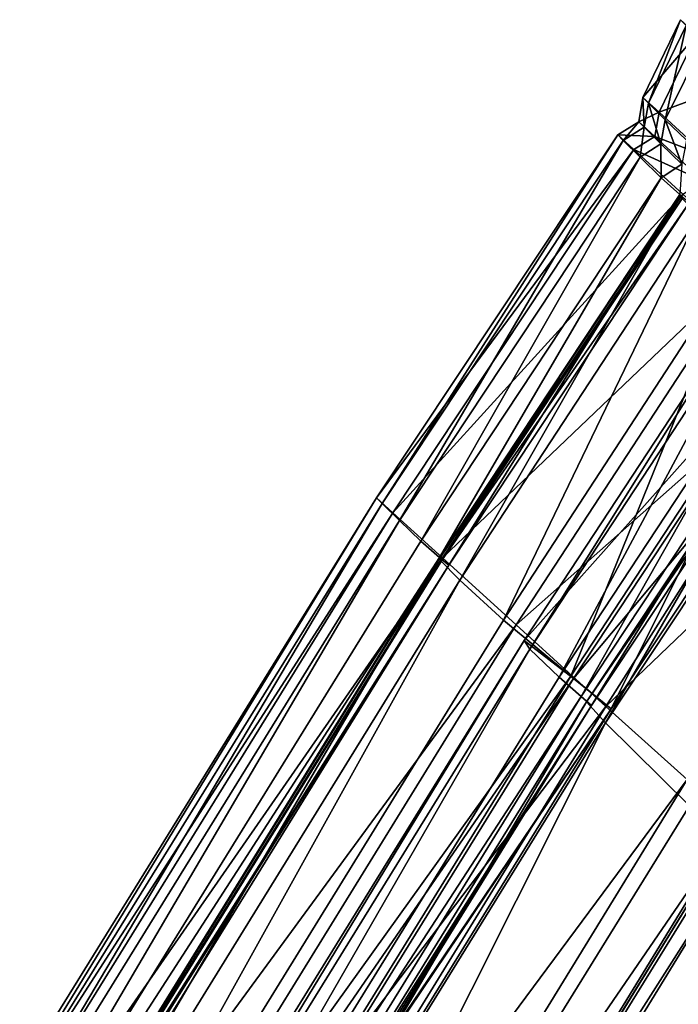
# Model space of a CAD drawing. Header units: millimetres. Extents: x 2387 to 13955, y -4964 to 364.
# Tile 497 of 656: x 6202.17 to 6207.58, y -2798.83 to -2790.74. Entities that reach past the tile are written whole.
import ezdxf

# ---------------------------------------------------------------- set-up
doc = ezdxf.new("R2010")
doc.units = ezdxf.units.MM
doc.header["$MEASUREMENT"] = 0
doc.layers.add('Predefinito', color=7, linetype='Continuous', true_color=0x000000)

msp = doc.modelspace()

# ---------------------------------------------------------------- linework, layer by layer
at = {"layer": 'Predefinito'}
for points in [[(6207.7349, -2790.8666, 1211.8323), (6207.5996, -2790.7436, 1194.0437), (6207.2907, -2791.3823, 1194.0385)], [(6207.291, -2791.3825, 1167.4844), (6207.2907, -2791.3823, 1194.0385), (6207.5996, -2790.7436, 1194.0437)], [(6207.5996, -2790.7436, 1194.0437), (6207.5996, -2790.7436, 1167.4844), (6207.291, -2791.3825, 1167.4844)], [(6207.2911, -2791.3825, 1132.8009), (6207.291, -2791.3825, 1167.4844), (6207.5996, -2790.7436, 1167.4844)], [(6207.2911, -2791.3825, 845.0991), (6207.2911, -2791.3825, 882.3014), (6207.5997, -2790.7436, 882.3037)], [(6207.5997, -2790.7436, 882.3037), (6207.5996, -2790.7436, 845.0995), (6207.2911, -2791.3825, 845.0991)], [(6207.3371, -2791.4283, 817.3694), (6207.2911, -2791.3825, 845.0991), (6207.5996, -2790.7436, 845.0995)], [(6207.2911, -2791.3825, 924.4742), (6207.2911, -2791.3825, 973.5829), (6207.5996, -2790.7436, 973.5834)], [(6207.5996, -2790.7436, 973.5834), (6207.5997, -2790.7436, 924.476), (6207.2911, -2791.3825, 924.4742)], [(6207.2911, -2791.3825, 882.3014), (6207.2911, -2791.3825, 924.4742), (6207.5997, -2790.7436, 924.476)], [(6207.5997, -2790.7436, 924.476), (6207.5997, -2790.7436, 882.3037), (6207.2911, -2791.3825, 882.3014)], [(6207.5996, -2790.7437, 1088.1244), (6207.5996, -2790.7436, 1031.5925), (6207.2911, -2791.3825, 1031.5925)], [(6207.2911, -2791.3825, 973.5829), (6207.2911, -2791.3825, 1031.5925), (6207.5996, -2790.7436, 1031.5925)], [(6207.5996, -2790.7436, 1031.5925), (6207.5996, -2790.7436, 973.5834), (6207.2911, -2791.3825, 973.5829)], [(6207.5996, -2790.7436, 1167.4844), (6207.5997, -2790.7436, 1132.7998), (6207.2911, -2791.3825, 1132.8009)], [(6207.2911, -2791.3826, 1088.1248), (6207.2911, -2791.3825, 1132.8009), (6207.5997, -2790.7436, 1132.7998)], [(6207.5997, -2790.7436, 1132.7998), (6207.5996, -2790.7437, 1088.1244), (6207.2911, -2791.3826, 1088.1248)], [(6207.2911, -2791.3825, 1031.5925), (6207.2911, -2791.3826, 1088.1248), (6207.5996, -2790.7437, 1088.1244)], [(6207.5996, -2790.7436, 845.0995), (6207.6469, -2790.7902, 817.3611), (6207.3371, -2791.4283, 817.3694)], [(6207.4753, -2791.5657, 803.6142), (6207.3371, -2791.4283, 817.3694), (6207.6469, -2790.7902, 817.3611)], [(6207.6469, -2790.7902, 817.3611), (6207.7887, -2790.93, 803.5859), (6207.4753, -2791.5657, 803.6142)], [(6207.2907, -2791.3823, 1194.0385), (6207.4243, -2791.5043, 1211.8152), (6207.7349, -2790.8666, 1211.8323)], [(6208.1411, -2791.2361, 1220.2041), (6207.7349, -2790.8666, 1211.8323), (6207.4243, -2791.5043, 1211.8152)], [(6207.649, -2791.7342, 798.4882), (6207.4753, -2791.5657, 803.6142), (6207.7887, -2790.93, 803.5859)], [(6207.4243, -2791.5043, 1211.8152), (6207.8258, -2791.8706, 1220.167), (6208.1411, -2791.2361, 1220.2041)], [(6207.2569, -2791.5824, 1167.4836), (6207.2566, -2791.5822, 1194.0344), (6207.2907, -2791.3823, 1194.0385)], [(6207.4243, -2791.5043, 1211.8152), (6207.2907, -2791.3823, 1194.0385), (6207.2566, -2791.5822, 1194.0344)], [(6207.2907, -2791.3823, 1194.0385), (6207.291, -2791.3825, 1167.4844), (6207.2569, -2791.5824, 1167.4836)], [(6207.2571, -2791.5825, 1132.8013), (6207.2569, -2791.5824, 1167.4836), (6207.291, -2791.3825, 1167.4844)], [(6207.3022, -2791.6277, 817.3751), (6207.2571, -2791.5825, 845.0995), (6207.2911, -2791.3825, 845.0991)], [(6207.2911, -2791.3825, 882.3014), (6207.2911, -2791.3825, 845.0991), (6207.2571, -2791.5825, 845.0995)], [(6207.2571, -2791.5825, 845.0995), (6207.2571, -2791.5824, 882.301), (6207.2911, -2791.3825, 882.3014)], [(6207.2911, -2791.3825, 924.4742), (6207.2911, -2791.3825, 882.3014), (6207.2571, -2791.5824, 882.301)], [(6207.2571, -2791.5824, 882.301), (6207.2571, -2791.5825, 924.4738), (6207.2911, -2791.3825, 924.4742)], [(6207.2911, -2791.3825, 973.5829), (6207.2911, -2791.3825, 924.4742), (6207.2571, -2791.5825, 924.4738)], [(6207.2571, -2791.5825, 924.4738), (6207.2571, -2791.5825, 973.5829), (6207.2911, -2791.3825, 973.5829)], [(6207.2911, -2791.3825, 1031.5925), (6207.2911, -2791.3825, 973.5829), (6207.2571, -2791.5825, 973.5829)], [(6207.2571, -2791.5825, 973.5829), (6207.2571, -2791.5825, 1031.5925), (6207.2911, -2791.3825, 1031.5925)], [(6207.2911, -2791.3826, 1088.1248), (6207.2911, -2791.3825, 1031.5925), (6207.2571, -2791.5825, 1031.5925)], [(6207.2911, -2791.3825, 1132.8009), (6207.2911, -2791.3826, 1088.1248), (6207.2571, -2791.5825, 1088.1248)], [(6207.2571, -2791.5825, 1088.1248), (6207.2571, -2791.5825, 1132.8013), (6207.2911, -2791.3825, 1132.8009)], [(6207.291, -2791.3825, 1167.4844), (6207.2911, -2791.3825, 1132.8009), (6207.2571, -2791.5825, 1132.8013)], [(6207.2571, -2791.5825, 1031.5925), (6207.2571, -2791.5825, 1088.1248), (6207.2911, -2791.3826, 1088.1248)], [(6207.2911, -2791.3825, 845.0991), (6207.3371, -2791.4283, 817.3694), (6207.3022, -2791.6277, 817.3751)], [(6207.438, -2791.7636, 803.6331), (6207.3022, -2791.6277, 817.3751), (6207.3371, -2791.4283, 817.3694)], [(6207.3371, -2791.4283, 817.3694), (6207.4753, -2791.5657, 803.6142), (6207.438, -2791.7636, 803.6331)], [(6207.2566, -2791.5822, 1194.0344), (6207.389, -2791.7034, 1211.8037), (6207.4243, -2791.5043, 1211.8152)], [(6207.8258, -2791.8706, 1220.167), (6207.4243, -2791.5043, 1211.8152), (6207.389, -2791.7034, 1211.8037)], [(6207.389, -2791.7034, 1211.8037), (6207.2566, -2791.5822, 1194.0344), (6207.0842, -2791.6889, 1194.0391)], [(6207.0845, -2791.6891, 1167.4854), (6207.0842, -2791.6889, 1194.0391), (6207.2566, -2791.5822, 1194.0344)], [(6207.2566, -2791.5822, 1194.0344), (6207.2569, -2791.5824, 1167.4836), (6207.0845, -2791.6891, 1167.4854)], [(6207.0845, -2791.6891, 845.0982), (6207.0846, -2791.6891, 882.3), (6207.2571, -2791.5824, 882.301)], [(6207.2571, -2791.5824, 882.301), (6207.2571, -2791.5825, 845.0995), (6207.0845, -2791.6891, 845.0982)], [(6207.0846, -2791.6892, 1132.8015), (6207.0845, -2791.6891, 1167.4854), (6207.2569, -2791.5824, 1167.4836)], [(6207.1305, -2791.735, 817.3691), (6207.0845, -2791.6891, 845.0982), (6207.2571, -2791.5825, 845.0995)], [(6207.0846, -2791.6891, 924.4733), (6207.0845, -2791.6892, 973.5827), (6207.2571, -2791.5825, 973.5829)], [(6207.0845, -2791.6892, 1031.5925), (6207.0845, -2791.6892, 1088.1248), (6207.2571, -2791.5825, 1088.1248)], [(6207.2571, -2791.5825, 1088.1248), (6207.2571, -2791.5825, 1031.5925), (6207.0845, -2791.6892, 1031.5925)], [(6207.0845, -2791.6892, 973.5827), (6207.0845, -2791.6892, 1031.5925), (6207.2571, -2791.5825, 1031.5925)], [(6207.2571, -2791.5825, 1031.5925), (6207.2571, -2791.5825, 973.5829), (6207.0845, -2791.6892, 973.5827)], [(6207.0845, -2791.6892, 1088.1248), (6207.0846, -2791.6892, 1132.8015), (6207.2571, -2791.5825, 1132.8013)], [(6207.2571, -2791.5825, 1132.8013), (6207.2571, -2791.5825, 1088.1248), (6207.0845, -2791.6892, 1088.1248)], [(6207.2571, -2791.5825, 924.4738), (6207.2571, -2791.5824, 882.301), (6207.0846, -2791.6891, 882.3)], [(6207.2569, -2791.5824, 1167.4836), (6207.2571, -2791.5825, 1132.8013), (6207.0846, -2791.6892, 1132.8015)], [(6207.2571, -2791.5825, 973.5829), (6207.2571, -2791.5825, 924.4738), (6207.0846, -2791.6891, 924.4733)], [(6207.0846, -2791.6891, 882.3), (6207.0846, -2791.6891, 924.4733), (6207.2571, -2791.5825, 924.4738)], [(6207.2571, -2791.5825, 845.0995), (6207.3022, -2791.6277, 817.3751), (6207.1305, -2791.735, 817.3691)], [(6207.61, -2791.9312, 798.5162), (6207.438, -2791.7636, 803.6331), (6207.4753, -2791.5657, 803.6142)], [(6207.4753, -2791.5657, 803.6142), (6207.649, -2791.7342, 798.4882), (6207.61, -2791.9312, 798.5162)], [(6205.1028, -2794.6723, 1167.4956), (6205.1027, -2794.6723, 1194.0513), (6207.0842, -2791.6889, 1194.0391)], [(6207.2177, -2791.811, 1211.8154), (6207.0842, -2791.6889, 1194.0391), (6205.1027, -2794.6723, 1194.0513)], [(6207.0842, -2791.6889, 1194.0391), (6207.0845, -2791.6891, 1167.4854), (6205.1028, -2794.6723, 1167.4956)], [(6205.15, -2794.719, 817.3583), (6205.1028, -2794.6723, 845.088), (6207.0845, -2791.6891, 845.0982)], [(6207.0846, -2791.6891, 882.3), (6207.0845, -2791.6891, 845.0982), (6205.1028, -2794.6723, 845.088)], [(6205.1028, -2794.6723, 845.088), (6205.1028, -2794.6723, 882.2864), (6207.0846, -2791.6891, 882.3)], [(6207.0846, -2791.6891, 924.4733), (6207.0846, -2791.6891, 882.3), (6205.1028, -2794.6723, 882.2864)], [(6205.1028, -2794.6723, 882.2864), (6205.1028, -2794.6723, 924.4644), (6207.0846, -2791.6891, 924.4733)], [(6207.0845, -2791.6892, 973.5827), (6207.0846, -2791.6891, 924.4733), (6205.1028, -2794.6723, 924.4644)], [(6207.0845, -2791.6891, 1167.4854), (6207.0846, -2791.6892, 1132.8015), (6205.1028, -2794.6723, 1132.8073)], [(6205.1028, -2794.6723, 1132.8073), (6205.1028, -2794.6723, 1167.4956), (6207.0845, -2791.6891, 1167.4854)], [(6205.1028, -2794.6723, 924.4644), (6205.1028, -2794.6723, 973.5805), (6207.0845, -2791.6892, 973.5827)], [(6207.0845, -2791.6892, 1031.5925), (6207.0845, -2791.6892, 973.5827), (6205.1028, -2794.6723, 973.5805)], [(6205.1028, -2794.6723, 973.5805), (6205.1028, -2794.6723, 1031.5925), (6207.0845, -2791.6892, 1031.5925)], [(6207.0845, -2791.6892, 1088.1248), (6207.0845, -2791.6892, 1031.5925), (6205.1028, -2794.6723, 1031.5925)], [(6205.1028, -2794.6723, 1031.5925), (6205.1028, -2794.6723, 1088.1262), (6207.0845, -2791.6892, 1088.1248)], [(6207.0846, -2791.6892, 1132.8015), (6207.0845, -2791.6892, 1088.1248), (6205.1028, -2794.6723, 1088.1262)], [(6205.1028, -2794.6723, 1088.1262), (6205.1028, -2794.6723, 1132.8073), (6207.0846, -2791.6892, 1132.8015)], [(6207.0845, -2791.6891, 845.0982), (6207.1305, -2791.735, 817.3691), (6205.15, -2794.719, 817.3583)], [(6207.0842, -2791.6889, 1194.0391), (6207.2177, -2791.811, 1211.8154), (6207.389, -2791.7034, 1211.8037)], [(6207.2685, -2791.8727, 803.6143), (6207.1305, -2791.735, 817.3691), (6207.3022, -2791.6277, 817.3751)], [(6207.3022, -2791.6277, 817.3751), (6207.438, -2791.7636, 803.6331), (6207.2685, -2791.8727, 803.6143)], [(6205.2915, -2794.8593, 803.5859), (6205.15, -2794.719, 817.3583), (6207.1305, -2791.735, 817.3691)], [(6207.1305, -2791.735, 817.3691), (6207.2685, -2791.8727, 803.6143), (6205.2915, -2794.8593, 803.5859)], [(6207.7873, -2792.0678, 1220.1422), (6207.389, -2791.7034, 1211.8037), (6207.2177, -2791.811, 1211.8154)], [(6207.442, -2792.0416, 798.4882), (6207.2685, -2791.8727, 803.6143), (6207.438, -2791.7636, 803.6331)], [(6207.389, -2791.7034, 1211.8037), (6207.7873, -2792.0678, 1220.1422), (6207.8258, -2791.8706, 1220.167)], [(6207.438, -2791.7636, 803.6331), (6207.61, -2791.9312, 798.5162), (6207.442, -2792.0416, 798.4882)], [(6205.1027, -2794.6723, 1194.0513), (6205.2381, -2794.7954, 1211.8341), (6207.2177, -2791.811, 1211.8154)], [(6207.6191, -2792.1777, 1220.167), (6207.2177, -2791.811, 1211.8154), (6205.2381, -2794.7954, 1211.8341)], [(6207.2177, -2791.811, 1211.8154), (6207.6191, -2792.1777, 1220.167), (6207.7873, -2792.0678, 1220.1422)], [(6205.4683, -2795.0283, 798.446), (6205.2915, -2794.8593, 803.5859), (6207.2685, -2791.8727, 803.6143)], [(6207.2685, -2791.8727, 803.6143), (6207.442, -2792.0416, 798.4882), (6205.4683, -2795.0283, 798.446)], [(6207.5945, -2792.1812, 796.6458), (6207.442, -2792.0416, 798.4882), (6207.61, -2791.9312, 798.5162)], [(6205.6215, -2795.1616, 796.6135), (6205.4683, -2795.0283, 798.446), (6207.442, -2792.0416, 798.4882)], [(6207.442, -2792.0416, 798.4882), (6207.5945, -2792.1812, 796.6458), (6205.6215, -2795.1616, 796.6135)], [(6205.2381, -2794.7954, 1211.8341), (6205.6445, -2795.1647, 1220.2041), (6207.6191, -2792.1777, 1220.167)], [(6205.6976, -2795.2245, 796.4283), (6205.6215, -2795.1616, 796.6135), (6207.5945, -2792.1812, 796.6458)], [(6208.2084, -2792.7191, 1223.1602), (6207.6191, -2792.1777, 1220.167), (6205.6445, -2795.1647, 1220.2041)], [(6207.5945, -2792.1812, 796.6458), (6207.6717, -2792.2493, 796.4385), (6205.6976, -2795.2245, 796.4283)], [(6205.7873, -2795.35, 792.8748), (6205.6195, -2795.1772, 795.2888), (6207.593, -2792.1903, 795.2762)], [(6207.6192, -2792.2041, 796.2178), (6207.593, -2792.1903, 795.2762), (6205.6195, -2795.1772, 795.2888)], [(6205.6195, -2795.1772, 795.2888), (6205.6433, -2795.1825, 796.2301), (6207.6192, -2792.2041, 796.2178)], [(6207.6717, -2792.2493, 796.4385), (6207.6192, -2792.2041, 796.2178), (6205.6433, -2795.1825, 796.2301)], [(6205.6433, -2795.1825, 796.2301), (6205.6976, -2795.2245, 796.4283), (6207.6717, -2792.2493, 796.4385)], [(6207.593, -2792.1903, 795.2762), (6207.7493, -2792.3529, 792.9061), (6205.7873, -2795.35, 792.8748)], [(6206.1472, -2795.678, 790.5063), (6205.7873, -2795.35, 792.8748), (6207.7493, -2792.3529, 792.9061)], [(6207.7493, -2792.3529, 792.9061), (6208.097, -2792.6833, 790.5773), (6206.1472, -2795.678, 790.5063)], [(6205.6445, -2795.1647, 1220.2041), (6206.2511, -2795.7164, 1223.2242), (6208.2084, -2792.7191, 1223.1602)], [(6206.6999, -2796.1384, 789.7017), (6206.1472, -2795.678, 790.5063), (6208.097, -2792.6833, 790.5773)], [(6208.9058, -2793.3652, 1224.8612), (6208.2084, -2792.7191, 1223.1602), (6206.2511, -2795.7164, 1223.2242)], [(6208.097, -2792.6833, 790.5773), (6208.6449, -2793.1727, 789.7589), (6206.6999, -2796.1384, 789.7017)], [(6206.3622, -2795.9157, 786.0992), (6206.3167, -2795.8436, 788.5152), (6208.2778, -2792.8565, 788.4691)], [(6208.6739, -2793.1976, 789.435), (6208.2778, -2792.8565, 788.4691), (6206.3167, -2795.8436, 788.5152)], [(6208.2778, -2792.8565, 788.4691), (6208.3279, -2792.921, 786.0934), (6206.3622, -2795.9157, 786.0992)], [(6206.6028, -2796.1459, 783.6961), (6206.3622, -2795.9157, 786.0992), (6208.3279, -2792.921, 786.0934)], [(6208.3279, -2792.921, 786.0934), (6208.5711, -2793.1554, 783.7367), (6206.6028, -2796.1459, 783.6961)], [(6206.7836, -2796.3059, 782.7856), (6206.6028, -2796.1459, 783.6961), (6208.5711, -2793.1554, 783.7367)], [(6208.5711, -2793.1554, 783.7367), (6208.7543, -2793.3237, 782.8276), (6206.7836, -2796.3059, 782.7856)], [(6206.3167, -2795.8436, 788.5152), (6206.7205, -2796.1577, 789.4639), (6208.6739, -2793.1976, 789.435)], [(6207.0296, -2796.4064, 789.6309), (6206.6999, -2796.1384, 789.7017), (6208.6449, -2793.1727, 789.7589)], [(6208.9762, -2793.4634, 789.6464), (6208.6739, -2793.1976, 789.435), (6206.7205, -2796.1577, 789.4639)], [(6208.6449, -2793.1727, 789.7589), (6208.9762, -2793.4634, 789.6464), (6207.0296, -2796.4064, 789.6309)], [(6206.2511, -2795.7164, 1223.2242), (6206.9868, -2796.3866, 1224.9576), (6208.9058, -2793.3652, 1224.8612)], [(6206.8701, -2796.3787, 782.6086), (6206.7836, -2796.3059, 782.7856), (6208.7543, -2793.3237, 782.8276)], [(6206.9849, -2796.5198, 780.577), (6206.8272, -2796.3477, 782.4055), (6208.8036, -2793.3695, 782.4035)], [(6208.8432, -2793.4028, 782.629), (6208.8036, -2793.3695, 782.4035), (6206.8272, -2796.3477, 782.4055)], [(6208.7543, -2793.3237, 782.8276), (6208.8432, -2793.4028, 782.629), (6206.8701, -2796.3787, 782.6086)], [(6208.8036, -2793.3695, 782.4035), (6208.9638, -2793.5367, 780.5644), (6206.9849, -2796.5198, 780.577)], [(6209.5341, -2793.9461, 1225.5889), (6208.9058, -2793.3652, 1224.8612), (6206.9868, -2796.3866, 1224.9576)], [(6206.7205, -2796.1577, 789.4639), (6207.0296, -2796.4064, 789.6309), (6208.9762, -2793.4634, 789.6464)], [(6206.8272, -2796.3477, 782.4055), (6206.8701, -2796.3787, 782.6086), (6208.8432, -2793.4028, 782.629)], [(6207.6727, -2797.2022, 775.5235), (6206.9849, -2796.5198, 780.577), (6208.9638, -2793.5367, 780.5644)], [(6206.9868, -2796.3866, 1224.9576), (6207.654, -2796.9876, 1225.6953), (6209.5341, -2793.9461, 1225.5889)], [(6199.6412, -2803.5018, 845.0616), (6199.6412, -2803.5018, 882.2473), (6205.1028, -2794.6723, 882.2864)], [(6205.1028, -2794.6723, 882.2864), (6205.1028, -2794.6723, 845.088), (6199.6412, -2803.5018, 845.0616)], [(6199.6888, -2803.5488, 817.3489), (6199.6412, -2803.5018, 845.0616), (6205.1028, -2794.6723, 845.088)], [(6205.2381, -2794.7954, 1211.8341), (6205.1027, -2794.6723, 1194.0513), (6199.6412, -2803.5019, 1194.0701)], [(6199.6412, -2803.5019, 1167.5212), (6199.6412, -2803.5019, 1194.0701), (6205.1027, -2794.6723, 1194.0513)], [(6205.1027, -2794.6723, 1194.0513), (6205.1028, -2794.6723, 1167.4956), (6199.6412, -2803.5019, 1167.5212)], [(6199.6412, -2803.5018, 924.4385), (6199.6412, -2803.5019, 973.574), (6205.1028, -2794.6723, 973.5805)], [(6205.1028, -2794.6723, 973.5805), (6205.1028, -2794.6723, 924.4644), (6199.6412, -2803.5018, 924.4385)], [(6199.6412, -2803.5018, 882.2473), (6199.6412, -2803.5018, 924.4385), (6205.1028, -2794.6723, 924.4644)], [(6205.1028, -2794.6723, 924.4644), (6205.1028, -2794.6723, 882.2864), (6199.6412, -2803.5018, 882.2473)], [(6199.6412, -2803.5019, 1031.5925), (6199.6412, -2803.5019, 1088.1304), (6205.1028, -2794.6723, 1088.1262)], [(6205.1028, -2794.6723, 1088.1262), (6205.1028, -2794.6723, 1031.5925), (6199.6412, -2803.5019, 1031.5925)], [(6199.6412, -2803.5019, 973.574), (6199.6412, -2803.5019, 1031.5925), (6205.1028, -2794.6723, 1031.5925)], [(6205.1028, -2794.6723, 1031.5925), (6205.1028, -2794.6723, 973.5805), (6199.6412, -2803.5019, 973.574)], [(6199.6412, -2803.5019, 1132.824), (6199.6412, -2803.5019, 1167.5212), (6205.1028, -2794.6723, 1167.4956)], [(6205.1028, -2794.6723, 1167.4956), (6205.1028, -2794.6723, 1132.8073), (6199.6412, -2803.5019, 1132.824)], [(6199.6412, -2803.5019, 1088.1304), (6199.6412, -2803.5019, 1132.824), (6205.1028, -2794.6723, 1132.8073)], [(6205.1028, -2794.6723, 1132.8073), (6205.1028, -2794.6723, 1088.1262), (6199.6412, -2803.5019, 1088.1304)], [(6205.1028, -2794.6723, 845.088), (6205.15, -2794.719, 817.3583), (6199.6888, -2803.5488, 817.3489)], [(6199.8316, -2803.6897, 803.5765), (6199.6888, -2803.5488, 817.3489), (6205.15, -2794.719, 817.3583)], [(6205.15, -2794.719, 817.3583), (6205.2915, -2794.8593, 803.5859), (6199.8316, -2803.6897, 803.5765)], [(6199.6412, -2803.5019, 1194.0701), (6199.7777, -2803.6246, 1211.844), (6205.2381, -2794.7954, 1211.8341)], [(6205.6445, -2795.1647, 1220.2041), (6205.2381, -2794.7954, 1211.8341), (6199.7777, -2803.6246, 1211.844)], [(6200.0123, -2803.8543, 798.4319), (6199.8316, -2803.6897, 803.5765), (6205.2915, -2794.8593, 803.5859)], [(6205.2915, -2794.8593, 803.5859), (6205.4683, -2795.0283, 798.446), (6200.0123, -2803.8543, 798.4319)], [(6200.0123, -2803.8543, 798.4319), (6205.4683, -2795.0283, 798.446), (6205.6215, -2795.1616, 796.6135)], [(6199.7777, -2803.6246, 1211.844), (6200.1874, -2803.9929, 1220.2166), (6205.6445, -2795.1647, 1220.2041)], [(6205.6215, -2795.1616, 796.6135), (6200.1737, -2803.9722, 796.6025), (6200.0123, -2803.8543, 798.4319)], [(6200.3326, -2804.1836, 792.8644), (6200.1636, -2804.0032, 795.2929), (6205.6195, -2795.1772, 795.2888)], [(6205.6433, -2795.1825, 796.2301), (6205.6195, -2795.1772, 795.2888), (6200.1636, -2804.0032, 795.2929)], [(6200.1737, -2803.9722, 796.6025), (6205.6215, -2795.1616, 796.6135), (6205.6976, -2795.2245, 796.4283)], [(6206.2511, -2795.7164, 1223.2242), (6205.6445, -2795.1647, 1220.2041), (6200.1874, -2803.9929, 1220.2166)], [(6205.6195, -2795.1772, 795.2888), (6205.7873, -2795.35, 792.8748), (6200.3326, -2804.1836, 792.8644)], [(6200.1636, -2804.0032, 795.2929), (6200.1946, -2803.9925, 796.2338), (6205.6433, -2795.1825, 796.2301)], [(6205.6976, -2795.2245, 796.4283), (6200.2549, -2804.0246, 796.4244), (6200.1737, -2803.9722, 796.6025)], [(6205.6976, -2795.2245, 796.4283), (6205.6433, -2795.1825, 796.2301), (6200.1946, -2803.9925, 796.2338)], [(6200.1946, -2803.9925, 796.2338), (6200.2549, -2804.0246, 796.4244), (6205.6976, -2795.2245, 796.4283)], [(6200.7093, -2804.4901, 790.4822), (6200.3326, -2804.1836, 792.8644), (6205.7873, -2795.35, 792.8748)], [(6205.7873, -2795.35, 792.8748), (6206.1472, -2795.678, 790.5063), (6200.7093, -2804.4901, 790.4822)], [(6200.1874, -2803.9929, 1220.2166), (6200.8021, -2804.5452, 1223.2456), (6206.2511, -2795.7164, 1223.2242)], [(6200.7093, -2804.4901, 790.4822), (6206.1472, -2795.678, 790.5063), (6206.6999, -2796.1384, 789.7017)], [(6206.9868, -2796.3866, 1224.9576), (6206.2511, -2795.7164, 1223.2242), (6200.8021, -2804.5452, 1223.2456)], [(6200.9063, -2804.7485, 786.1011), (6200.875, -2804.653, 788.5299), (6206.3167, -2795.8436, 788.5152)], [(6206.7205, -2796.1577, 789.4639), (6206.3167, -2795.8436, 788.5152), (6200.875, -2804.653, 788.5299)], [(6206.3167, -2795.8436, 788.5152), (6206.3622, -2795.9157, 786.0992), (6200.9063, -2804.7485, 786.1011)], [(6201.1486, -2804.973, 783.6824), (6200.9063, -2804.7485, 786.1011), (6206.3622, -2795.9157, 786.0992)], [(6206.3622, -2795.9157, 786.0992), (6206.6028, -2796.1459, 783.6961), (6201.1486, -2804.973, 783.6824)], [(6206.6999, -2796.1384, 789.7017), (6201.3015, -2804.8788, 789.6805), (6200.7093, -2804.4901, 790.4822)], [(6201.1486, -2804.973, 783.6824), (6206.6028, -2796.1459, 783.6961), (6206.7836, -2796.3059, 782.7856)], [(6201.3015, -2804.8788, 789.6805), (6206.6999, -2796.1384, 789.7017), (6207.0296, -2796.4064, 789.6309)], [(6200.875, -2804.653, 788.5299), (6201.3193, -2804.8962, 789.4713), (6206.7205, -2796.1577, 789.4639)], [(6207.0296, -2796.4064, 789.6309), (6206.7205, -2796.1577, 789.4639), (6201.3193, -2804.8962, 789.4713)], [(6206.7836, -2796.3059, 782.7856), (6201.3367, -2805.1172, 782.7711), (6201.1486, -2804.973, 783.6824)], [(6201.3367, -2805.1172, 782.7711), (6206.7836, -2796.3059, 782.7856), (6206.8701, -2796.3787, 782.6086)], [(6200.8021, -2804.5452, 1223.2456), (6201.5534, -2805.2202, 1224.9897), (6206.9868, -2796.3866, 1224.9576)], [(6206.8701, -2796.3787, 782.6086), (6201.4276, -2805.1793, 782.6009), (6201.3367, -2805.1172, 782.7711)], [(6206.8701, -2796.3787, 782.6086), (6206.8272, -2796.3477, 782.4055), (6201.3784, -2805.1578, 782.4055)], [(6201.5271, -2805.3448, 780.5808), (6201.3784, -2805.1578, 782.4055), (6206.8272, -2796.3477, 782.4055)], [(6201.3784, -2805.1578, 782.4055), (6201.4276, -2805.1793, 782.6009), (6206.8701, -2796.3787, 782.6086)], [(6206.8272, -2796.3477, 782.4055), (6206.9849, -2796.5198, 780.577), (6201.5271, -2805.3448, 780.5808)], [(6207.654, -2796.9876, 1225.6953), (6206.9868, -2796.3866, 1224.9576), (6201.5534, -2805.2202, 1224.9897)], [(6207.0296, -2796.4064, 789.6309), (6201.656, -2805.098, 789.6225), (6201.3015, -2804.8788, 789.6805)], [(6201.3193, -2804.8962, 789.4713), (6201.656, -2805.098, 789.6225), (6207.0296, -2796.4064, 789.6309)], [(6202.212, -2806.0322, 775.5229), (6201.5271, -2805.3448, 780.5808), (6206.9849, -2796.5198, 780.577)], [(6206.9849, -2796.5198, 780.577), (6207.6727, -2797.2022, 775.5235), (6202.212, -2806.0322, 775.5229)], [(6201.5534, -2805.2202, 1224.9897), (6202.2419, -2805.8166, 1225.7317), (6207.654, -2796.9876, 1225.6953)], [(6208.055, -2797.3313, 1225.7289), (6207.654, -2796.9876, 1225.6953), (6202.2419, -2805.8166, 1225.7317)], [(6209.8453, -2813.5441, 730.3245), (6202.212, -2806.0322, 775.5229), (6207.6727, -2797.2022, 775.5235)], [(6202.2419, -2805.8166, 1225.7317), (6202.668, -2806.1334, 1225.7544), (6208.055, -2797.3313, 1225.7289)], [(6208.073, -2797.3435, 1225.7509), (6202.668, -2806.1334, 1225.7544), (6202.6516, -2806.1848, 1226.2823)], [(6202.6516, -2806.1848, 1226.2823), (6208.0873, -2797.3747, 1226.2769), (6208.073, -2797.3435, 1225.7509)], [(6208.1934, -2797.4419, 1225.5751), (6208.055, -2797.3313, 1225.7289), (6202.668, -2806.1334, 1225.7544)], [(6202.668, -2806.1334, 1225.7544), (6208.073, -2797.3435, 1225.7509), (6208.1934, -2797.4419, 1225.5751)], [(6208.6298, -2797.8745, 1227.1736), (6208.0873, -2797.3747, 1226.2769), (6202.6516, -2806.1848, 1226.2823)], [(6202.668, -2806.1334, 1225.7544), (6202.8155, -2806.222, 1225.5859), (6208.1934, -2797.4419, 1225.5751)], [(6208.1934, -2797.4419, 1225.5751), (6202.8155, -2806.222, 1225.5859), (6202.668, -2806.1334, 1225.7544)], [(6202.6516, -2806.1848, 1226.2823), (6203.1925, -2806.6928, 1227.1926), (6208.6298, -2797.8745, 1227.1736)], [(6209.3852, -2798.5624, 1228.0258), (6208.6298, -2797.8745, 1227.1736), (6203.1925, -2806.6928, 1227.1926)], [(6203.1925, -2806.6928, 1227.1926), (6203.9584, -2807.3811, 1228.0594), (6209.3852, -2798.5624, 1228.0258)], [(6210.0382, -2799.1579, 1228.418), (6209.3852, -2798.5624, 1228.0258), (6203.9584, -2807.3811, 1228.0594)]]:
    msp.add_3dface(points, dxfattribs=at)

doc.saveas('drawing.dxf')
